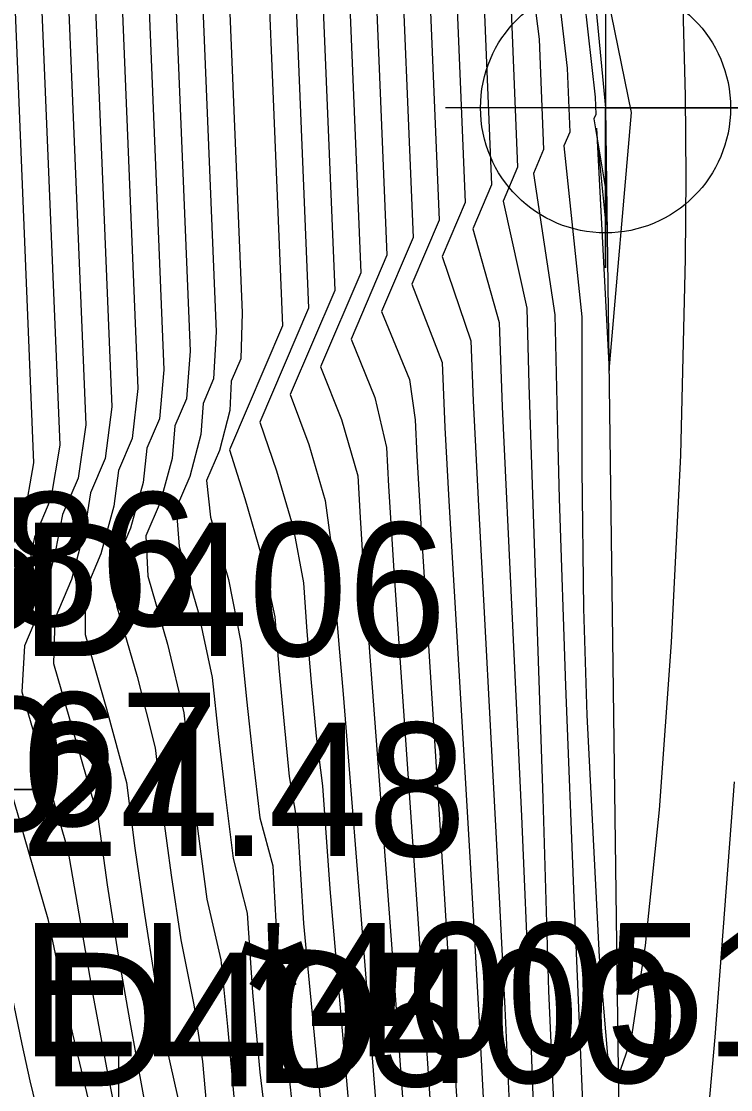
# Model space of a CAD drawing. Extents: x 2356077 to 2359823, y 225951 to 227822.
# Drawn here: x 2356582.73 to 2356596.02, y 227176.48 to 227196.5 of the extents above; entities that cross this region are included whole.
import ezdxf

# ---------------------------------------------------------------- set-up
doc = ezdxf.new("R2010")
doc.units = 0
for name, color, linetype in [('DTM Contours Major', 7, 'Continuous'), ('DTM Contours Minor', 7, 'Continuous'), ('Exist DTM Breakline', 7, 'Continuous'), ('Exist DTM Breakline Cogo Comment', 7, 'Continuous'), ('Exist DTM Breakline Cogo Elevation', 7, 'Continuous'), ('Exist DTM Breakline Cogo Number', 7, 'Continuous'), ('Exist DTM Breakline Cogo Point CELL', 7, 'Continuous'), ('Exist DTM Drainline Cogo Elevation', 7, 'Continuous'), ('Exist DTM Drainline Cogo Number', 7, 'Continuous')]:
    doc.layers.add(name, color=color, linetype=linetype)

msp = doc.modelspace()

# ---------------------------------------------------------------- linework, layer by layer
at = {"layer": 'DTM Contours Major'}
for points in [[(2356589.008, 227227.424), (2356587.813, 227226.121), (2356587.349, 227224.513), (2356587.22, 227221.462), (2356587.053, 227219.76), (2356586.932, 227217.945), (2356586.884, 227216.067), (2356586.915, 227213.59), (2356587.041, 227211.067), (2356587.733, 227203.437), (2356588.228, 227200.499), (2356588.6, 227191.455)], [(2356585.364, 227203.073), (2356585.889, 227190.32), (2356585.822, 227189.425), (2356585.605, 227188.917), (2356585.553, 227188.303), (2356585.327, 227187.482), (2356585.059, 227186.855), (2356585.096, 227186.103), (2356585.466, 227184.825), (2356585.77, 227183.542), (2356585.898, 227182.39), (2356586.045, 227181.227), (2356586.205, 227180.047), (2356586.463, 227178.913), (2356586.591, 227177.659), (2356586.709, 227176.346), (2356587.418, 227171.011), (2356587.893, 227167.49), (2356588.16, 227165.742), (2356589.304, 227160.257)], [(2356592.725, 227201.818), (2356593.483, 227195.078), (2356593.496, 227194.754)], [(2356593.496, 227194.754), (2356593.46, 227194.67), (2356593.682, 227193.32), (2356593.69, 227192.687), (2356593.511, 227194.496), (2356593.743, 227189.958), (2356594.167, 227194.791), (2356593.296, 227199.05)], [(2356590.855, 227197.789), (2356591.048, 227193.105)], [(2356583.105, 227196.834), (2356583.445, 227188.558), (2356583.28, 227187.556), (2356582.972, 227186.834), (2356582.827, 227186.107), (2356582.567, 227185.103), (2356582.221, 227184.291), (2356582.13, 227183.448), (2356583.222, 227179.681), (2356583.446, 227178.608), (2356583.685, 227177.525), (2356584.113, 227175.742), (2356584.43, 227174.407), (2356584.671, 227173.33), (2356585.046, 227171.486), (2356585.439, 227169.37), (2356585.832, 227167.073), (2356586.338, 227164.364), (2356587.484, 227158.866)], [(2356591.048, 227193.105), (2356590.617, 227192.094), (2356591.151, 227190.508), (2356591.195, 227189.386), (2356591.294, 227187.418), (2356591.63, 227181.183), (2356591.789, 227178.003), (2356591.937, 227174.705), (2356592.061, 227171.422), (2356592.147, 227168.285), (2356592.166, 227167.251), (2356592.319, 227166.031), (2356592.738, 227164.022), (2356592.996, 227163.754), (2356593.404, 227153.644), (2356593.317, 227152.755), (2356593.501, 227152.7), (2356593.75, 227152.674), (2356594.363, 227152.625), (2356595.563, 227152.696), (2356595.473, 227152.597), (2356595.228, 227152.531), (2356612.588, 227156.551), (2356616.155, 227157.369)], [(2356588.6, 227191.455), (2356587.767, 227189.504), (2356588.117, 227188.569), (2356588.421, 227187.52), (2356588.546, 227186.595), (2356588.606, 227185.732), (2356588.677, 227184.82), (2356588.757, 227183.887), (2356589.167, 227178.806), (2356590.109, 227166.911), (2356590.322, 227165.491), (2356591.085, 227161.833), (2356591.145, 227160.643)]]:
    msp.add_lwpolyline(points, dxfattribs=at)
at = {"layer": 'DTM Contours Minor'}
for points in [[(2356591.548, 227228.857), (2356589.021, 227226.143), (2356588.652, 227225.301), (2356588.227, 227223.908), (2356588.005, 227222.711), (2356587.812, 227221.256), (2356587.693, 227219.71), (2356587.64, 227218.083), (2356587.643, 227216.386), (2356587.749, 227213.755), (2356588.742, 227202.809), (2356589.279, 227199.415), (2356589.579, 227192.115)], [(2356591.515, 227227.595), (2356589.277, 227225.193), (2356588.964, 227224.524), (2356588.641, 227223.425), (2356588.4, 227222.215), (2356588.232, 227220.902), (2356588.129, 227219.497), (2356588.084, 227218.009), (2356588.088, 227216.447), (2356588.222, 227213.794), (2356589.246, 227202.509), (2356589.804, 227198.873), (2356590.069, 227192.445)], [(2356586.63, 227227.301), (2356586.484, 227225.451), (2356586.324, 227221.636), (2356586.162, 227219.792), (2356586.068, 227217.871), (2356586.043, 227215.879), (2356586.087, 227213.592), (2356586.19, 227211.259), (2356586.334, 227208.906), (2356586.499, 227206.559), (2356586.71, 227204.205), (2356587.177, 227201.583), (2356587.621, 227190.795)], [(2356588.735, 227226.81), (2356588.262, 227225.693), (2356587.789, 227224.237), (2356587.541, 227222.884), (2356587.331, 227221.329), (2356587.205, 227219.688), (2356587.153, 227217.971), (2356587.162, 227216.187), (2356587.282, 227213.652), (2356588.238, 227203.117), (2356588.753, 227199.957), (2356589.09, 227191.785)], [(2356587.04, 227226.516), (2356586.907, 227224.774), (2356586.829, 227222.918), (2356586.664, 227221.139), (2356586.498, 227219.431), (2356586.413, 227217.642), (2356586.398, 227215.777), (2356586.457, 227213.466), (2356586.581, 227211.092), (2356586.781, 227208.68), (2356587.22, 227203.836), (2356587.702, 227201.041), (2356588.11, 227191.125)], [(2356583.29, 227204.56), (2356583.933, 227188.937), (2356583.791, 227187.937), (2356583.5, 227187.255), (2356583.364, 227186.585), (2356583.119, 227185.577), (2356582.784, 227184.794), (2356582.737, 227183.931), (2356583.597, 227180.966), (2356584.065, 227178.257), (2356584.322, 227176.886), (2356585.146, 227172.694), (2356585.637, 227170.096), (2356586.015, 227168.002), (2356586.431, 227165.94), (2356587.884, 227158.972)], [(2356583.808, 227204.203), (2356584.422, 227189.273), (2356584.298, 227188.306), (2356584.024, 227187.665), (2356583.914, 227186.986), (2356583.666, 227186.041), (2356583.351, 227185.304), (2356583.33, 227184.464), (2356584.162, 227181.594), (2356584.334, 227180.316), (2356584.537, 227179.036), (2356584.76, 227177.749), (2356584.995, 227176.448), (2356585.138, 227175.692), (2356585.411, 227174.157), (2356585.844, 227171.734), (2356586.176, 227169.828), (2356586.509, 227167.847), (2356586.866, 227165.875), (2356588.235, 227159.31)], [(2356584.326, 227203.836), (2356584.912, 227189.617), (2356584.805, 227188.678), (2356584.55, 227188.08), (2356584.463, 227187.414), (2356584.218, 227186.517), (2356583.92, 227185.819), (2356583.92, 227185.006), (2356584.323, 227183.615), (2356584.696, 227182.235), (2356584.851, 227181.003), (2356585.032, 227179.769), (2356585.23, 227178.528), (2356585.445, 227177.27), (2356585.653, 227176.349), (2356585.744, 227175.415), (2356586.385, 227171.472), (2356586.681, 227169.629), (2356586.978, 227167.728), (2356587.297, 227165.832), (2356588.59, 227159.633)], [(2356584.845, 227203.452), (2356585.4, 227189.965), (2356585.313, 227189.05), (2356585.077, 227188.498), (2356585.008, 227187.855), (2356584.772, 227186.998), (2356584.489, 227186.336), (2356584.508, 227185.553), (2356584.895, 227184.219), (2356585.233, 227182.885), (2356585.374, 227181.695), (2356585.536, 227180.498), (2356585.714, 227179.289), (2356585.96, 227178.071), (2356586.122, 227177.009), (2356586.224, 227175.883), (2356587.172, 227169.445), (2356587.438, 227167.611), (2356587.728, 227165.789), (2356588.946, 227159.947)], [(2356585.883, 227202.68), (2356586.378, 227190.677), (2356586.33, 227189.799), (2356586.132, 227189.335), (2356586.094, 227188.754), (2356585.883, 227187.967), (2356585.63, 227187.374), (2356585.683, 227186.655), (2356586.038, 227185.432), (2356586.306, 227184.203), (2356586.423, 227183.091), (2356586.556, 227181.961), (2356586.7, 227180.808), (2356586.957, 227179.785), (2356587.061, 227178.298), (2356587.196, 227176.809), (2356587.922, 227170.78), (2356588.345, 227167.366), (2356588.593, 227165.69), (2356589.661, 227160.567)], [(2356592.149, 227202.595), (2356592.957, 227195.62), (2356593.007, 227194.424)], [(2356582.377, 227202.383), (2356582.716, 227194.055), (2356582.956, 227188.226), (2356582.773, 227187.186), (2356582.442, 227186.41), (2356582.184, 227185.789), (2356582.065, 227184.742), (2356581.665, 227183.807), (2356581.527, 227182.951), (2356582.093, 227180.997), (2356582.265, 227180.054), (2356582.393, 227179.143), (2356582.549, 227178.237), (2356582.733, 227177.328), (2356582.886, 227176.644), (2356583.052, 227175.952)], [(2356586.404, 227202.264), (2356586.866, 227191.037), (2356586.839, 227190.173), (2356586.66, 227189.754), (2356586.634, 227189.205), (2356586.439, 227188.453), (2356586.2, 227187.893), (2356586.271, 227187.205), (2356586.609, 227186.037), (2356586.841, 227184.866), (2356586.948, 227183.794), (2356587.068, 227182.698), (2356587.199, 227181.573), (2356587.443, 227180.671), (2356587.532, 227178.924), (2356587.686, 227177.277), (2356588.231, 227172.255), (2356588.607, 227168.886), (2356588.793, 227167.239), (2356589.026, 227165.635), (2356590.018, 227160.878)], [(2356591.636, 227202.417), (2356592.432, 227196.162), (2356592.517, 227194.094)], [(2356593.007, 227194.424), (2356592.896, 227194.166), (2356593.231, 227190.961), (2356593.231, 227188.602), (2356593.234, 227188.104), (2356593.265, 227185.493), (2356593.329, 227183.497), (2356593.56, 227178.967), (2356593.713, 227177.117), (2356593.916, 227176.719), (2356594.163, 227177.44), (2356594.428, 227179.178), (2356594.687, 227181.72), (2356594.915, 227184.855), (2356595.087, 227188.371), (2356595.179, 227192.057), (2356595.188, 227193.585), (2356595.179, 227195.104), (2356595.075, 227198.901)], [(2356590.33, 227198.331), (2356590.558, 227192.775)], [(2356591.381, 227197.247), (2356591.538, 227193.435)], [(2356591.906, 227196.705), (2356592.027, 227193.765)], [(2356592.517, 227194.094), (2356592.327, 227193.648), (2356592.727, 227190.997), (2356592.777, 227188.802), (2356592.811, 227187.559), (2356592.928, 227184.047), (2356593.081, 227180.074), (2356593.258, 227175.944)], [(2356592.027, 227193.765), (2356591.757, 227193.13), (2356592.205, 227191.121), (2356592.241, 227189.694), (2356592.295, 227187.999), (2356592.502, 227181.942), (2356592.611, 227178.329), (2356592.786, 227174.438), (2356593.212, 227166.087), (2356593.102, 227165.929), (2356593.309, 227165.329), (2356593.482, 227164.499), (2356593.523, 227164.273), (2356593.895, 227155.051), (2356594.621, 227154.117), (2356594.82, 227153.972), (2356595.032, 227153.839), (2356595.258, 227153.717), (2356595.502, 227153.603), (2356595.76, 227153.502), (2356596.032, 227153.412), (2356598.231, 227153.833), (2356617.56, 227158.31)], [(2356591.538, 227193.435), (2356591.187, 227192.612), (2356591.682, 227190.854), (2356591.742, 227189.273), (2356592.102, 227181.603), (2356592.247, 227178.215), (2356592.375, 227174.688), (2356592.471, 227171.171), (2356592.65, 227167.26), (2356592.651, 227166.599), (2356592.81, 227165.699), (2356593.112, 227164.251), (2356593.179, 227163.872), (2356593.565, 227154.316)], [(2356590.558, 227192.775), (2356590.047, 227191.576), (2356590.617, 227190.107), (2356590.667, 227188.889), (2356590.741, 227187.512), (2356591.141, 227180.726), (2356591.308, 227177.749), (2356591.469, 227174.672), (2356591.613, 227171.607), (2356591.729, 227168.668), (2356591.767, 227167.513), (2356591.834, 227166.334), (2356592.361, 227163.805), (2356592.486, 227163.152), (2356592.851, 227154.124)], [(2356590.069, 227192.445), (2356589.477, 227191.058), (2356590.005, 227189.788), (2356590.107, 227189.029), (2356590.139, 227188.353), (2356590.225, 227186.87), (2356590.648, 227180.254), (2356590.818, 227177.476), (2356590.987, 227174.612), (2356591.145, 227171.756), (2356591.284, 227169.003), (2356591.392, 227166.53), (2356591.625, 227165.311), (2356591.982, 227163.6), (2356592.139, 227162.815), (2356592.483, 227154.296)], [(2356589.579, 227192.115), (2356588.907, 227190.54), (2356589.355, 227189.451), (2356589.572, 227188.512), (2356589.609, 227187.788), (2356589.708, 227186.203), (2356590.154, 227179.773), (2356590.5, 227174.537), (2356590.668, 227171.882), (2356590.902, 227167.961), (2356590.974, 227166.659), (2356591.19, 227165.372), (2356591.792, 227162.486), (2356592.115, 227154.482)], [(2356589.09, 227191.785), (2356588.337, 227190.022), (2356588.728, 227189.039), (2356589.035, 227187.979), (2356589.079, 227187.202), (2356589.131, 227186.385), (2356589.262, 227184.597), (2356589.659, 227179.289), (2356590.184, 227171.994), (2356590.546, 227166.786), (2356590.756, 227165.432), (2356591.439, 227162.157), (2356591.496, 227160.873)], [(2356588.11, 227191.125), (2356587.197, 227188.986), (2356587.512, 227188.077), (2356587.822, 227187.01), (2356588.013, 227185.973), (2356588.081, 227185.064), (2356588.161, 227184.108), (2356588.251, 227183.1), (2356588.371, 227182.17), (2356588.507, 227180.24), (2356589.207, 227172.184), (2356589.67, 227167.037), (2356589.887, 227165.55), (2356590.729, 227161.513), (2356590.793, 227160.413)], [(2356587.621, 227190.795), (2356586.627, 227188.468), (2356586.916, 227187.558), (2356587.235, 227186.454), (2356587.479, 227185.336), (2356587.555, 227184.384), (2356587.646, 227183.388), (2356587.748, 227182.344), (2356587.906, 227181.438), (2356588.016, 227179.594), (2356588.716, 227172.269), (2356589.066, 227168.759), (2356589.228, 227167.165), (2356589.453, 227165.61), (2356590.374, 227161.196)], [(2356595.339, 227173.026), (2356595.734, 227177.462), (2356596.094, 227182.244)]]:
    msp.add_lwpolyline(points, dxfattribs=at)
at = {"layer": 'Exist DTM Breakline'}
msp.add_lwpolyline([(2356575.82, 227148.639), (2356572.681, 227182.58), (2356573.963, 227212.061), (2356577.748, 227240.207), (2356581.287, 227243.662), (2356587.377, 227239.444), (2356592.648, 227232.822), (2356591.439, 227218.21), (2356593.678, 227194.877), (2356594.225, 227153.117)], dxfattribs=at)
at = {"layer": 'Exist DTM Breakline Cogo Point CELL'}
for points in [[(2356593.678, 227197.877), (2356593.678, 227191.877), (2356593.678, 227194.877), (2356596.678, 227194.877), (2356590.678, 227194.877)], [(2356580.208, 227185.104), (2356580.208, 227179.104), (2356580.208, 227182.104), (2356583.208, 227182.104), (2356577.208, 227182.104)], [(2356584.547, 227177.106), (2356584.547, 227171.106), (2356584.547, 227174.106), (2356587.547, 227174.106), (2356581.547, 227174.106)]]:
    msp.add_lwpolyline(points, dxfattribs=at)
msp.add_circle((2356593.678, 227194.877), 2.344, dxfattribs=at)

# ---------------------------------------------------------------- texts
at = {"layer": 'Exist DTM Breakline Cogo Comment'}
msp.add_text('EL*40051', height=2.5, dxfattribs=at).set_placement((2356582.708, 227177.104))
at = {"layer": 'Exist DTM Breakline Cogo Elevation'}
for s, p in [('22.30', (2356575.181, 227181.33)), ('24.48', (2356582.708, 227180.854))]:
    msp.add_text(s, height=2.5, dxfattribs=at).set_placement(p)
at = {"layer": 'Exist DTM Breakline Cogo Number'}
for s, p in [('D385', (2356575.181, 227185.08)), ('D406', (2356582.708, 227184.604)), ('D405', (2356583.09, 227176.543)), ('D400', (2356587.047, 227176.606))]:
    msp.add_text(s, height=2.5, dxfattribs=at).set_placement(p)
at = {"layer": 'Exist DTM Drainline Cogo Elevation'}
msp.add_text('21.67', height=2.5, dxfattribs=at).set_placement((2356578.062, 227181.42))
at = {"layer": 'Exist DTM Drainline Cogo Number'}
msp.add_text('D386', height=2.5, dxfattribs=at).set_placement((2356578.062, 227185.17))

doc.saveas('drawing.dxf')
